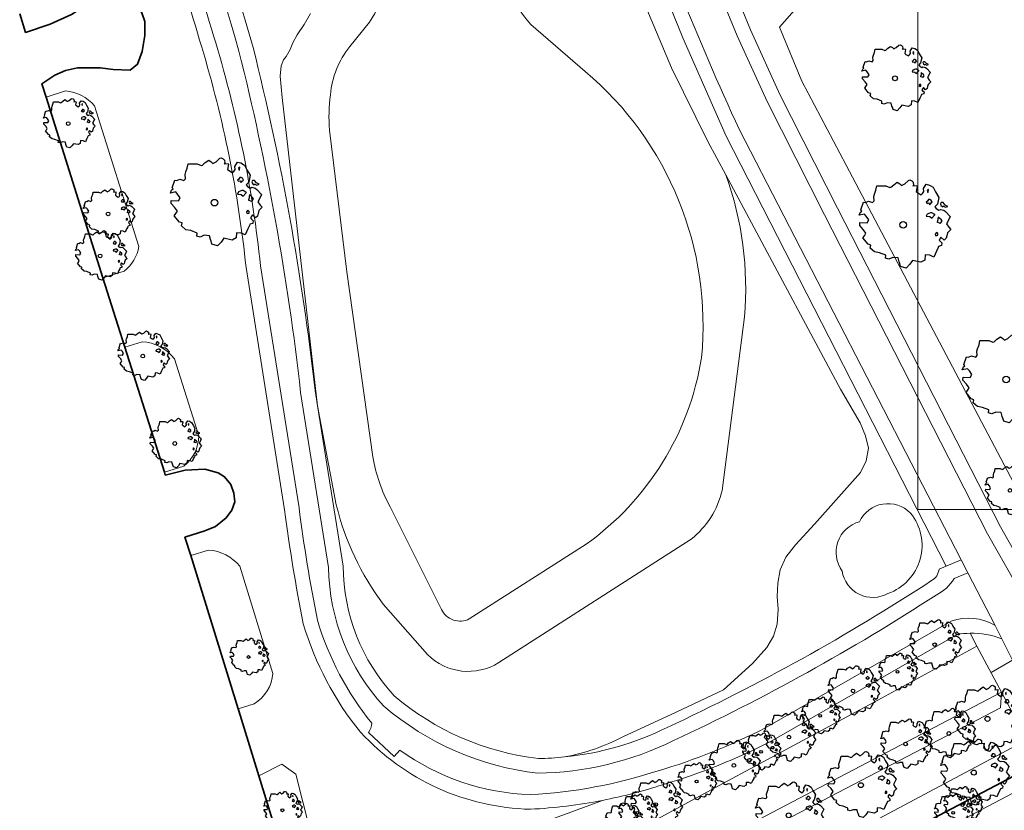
# Model space of a CAD drawing. Header units: metres. Extents: x 152391 to 157968, y 462336 to 467280.
# Tile 604 of 656: x 156647 to 156714, y 464257 to 464312. Entities that reach past the tile are written whole.
import ezdxf

# ---------------------------------------------------------------- set-up
doc = ezdxf.new("R2010")
doc.units = ezdxf.units.M
doc.header["$LTSCALE"] = 0.75
doc.layers.get('0').update_dxf_attribs({"lineweight": 25})
for name, color, linetype, lineweight in [('B-GV-GR-BOOM-S', 252, 'Continuous', 25), ('B-WE-GK-BESCHOEIING-G', 251, 'GK-BESCHOEIING', 35), ('B-WE-GR-BEPLANTING_CULTUUR_BOSPLANTSOEN-GV', 251, 'Continuous', 18), ('B-WE-GR-GROENVOORZIENING-GV', 251, 'Continuous', 18), ('B-WE-KW-KUNSTWERK_DUIKER-G', 5, 'Continuous', 18), ('B-WE-OG-TERREIN_CULTUURSCHEIDING-GV', 251, 'Continuous', 18), ('B-WE-OG-WATER_MEER-GV', 251, 'Continuous', 18), ('B-WE-OG-WATER_SLOOT-GV', 251, 'Continuous', 18), ('B-WE-VH-VERHARDING_ASFALT-GV', 251, 'Continuous', 18), ('B-WE-VH-VERHARDING_HALFVERHARDING_GRIND-GV', 251, 'Continuous', 18)]:
    doc.layers.add(name, color=color, linetype=linetype, lineweight=lineweight)
doc.layers.add('X-XX-AL-TEKENBLAD_HULPLIJN-G', color=7, linetype='Continuous', lineweight=18, plot=False)
doc.linetypes.add('GK-BESCHOEIING', pattern='A,30,-5,[1,NLCS.SHX,S=1,R=0,X=0,Y=0],-5', length=40)

# ---------------------------------------------------------------- blocks, each defined once
blk = doc.blocks.new('SGR-BOOM_21_30')
at = {"linetype": 'Continuous'}
for p, q in [((-1.051, 1.335), (-1.016, 1.499)), ((-1.016, 1.499), (-0.668, 1.499)), ((-0.668, 1.499), (-0.516, 1.433)), ((-0.516, 1.433), (-0.47, 1.45)), ((-0.47, 1.45), (-0.365, 1.548)), ((-0.365, 1.548), (-0.226, 1.647)), ((-0.226, 1.647), (-0.133, 1.581)), ((-0.133, 1.581), (-0.063, 1.515)), ((-0.063, 1.515), (0.065, 1.581)), ((0.065, 1.581), (0.205, 1.712)), ((0.205, 1.712), (0.263, 1.729)), ((0.263, 1.729), (0.333, 1.696)), ((0.333, 1.696), (0.391, 1.647)), ((0.402, 1.532), (0.379, 1.499)), ((0.379, 1.499), (0.53, 1.515)), ((0.391, 1.647), (0.402, 1.532)), ((0.542, 1.483), (0.507, 1.285)), ((0.53, 1.515), (0.542, 1.483)), ((0.786, 1.4), (0.891, 1.565)), ((0.798, 1.285), (0.786, 1.4)), ((0.891, 1.565), (1.019, 1.532)), ((0.972, 1.368), (0.926, 1.335)), ((0.961, 1.269), (0.972, 1.368)), ((1.019, 1.532), (1.158, 1.45)), ((1.158, 1.45), (1.251, 1.269)), ((-1.633, 0.579), (-1.528, 0.875)), ((-1.528, 0.875), (-1.458, 0.858)), ((-1.458, 0.858), (-1.342, 0.908)), ((-1.342, 0.908), (-1.179, 0.858)), ((-1.179, 0.858), (-1.121, 0.924)), ((-1.133, 1.088), (-1.109, 1.187)), ((-1.121, 0.924), (-1.133, 1.088)), ((-1.109, 1.187), (-1.051, 1.335)), ((0.507, 1.285), (0.565, 1.236)), ((0.565, 1.236), (0.693, 1.154)), ((0.693, 1.154), (0.751, 1.203)), ((0.751, 1.203), (0.798, 1.285)), ((0.937, 0.908), (0.891, 0.875)), ((0.891, 0.875), (0.926, 0.825)), ((0.926, 1.335), (0.949, 1.253)), ((0.926, 0.825), (0.984, 0.842)), ((0.972, 0.973), (0.937, 0.908)), ((0.949, 1.253), (0.961, 1.236)), ((1.03, 0.973), (0.972, 0.973)), ((0.984, 0.842), (1.03, 0.776)), ((1.077, 0.94), (1.03, 0.973)), ((1.03, 0.776), (1.077, 0.842)), ((1.124, 0.875), (1.077, 0.94)), ((1.077, 0.842), (1.124, 0.875)), ((1.321, 0.793), (1.228, 0.694)), ((1.228, 0.694), (1.275, 0.628)), ((1.251, 1.269), (1.379, 1.055)), ((1.379, 1.055), (1.321, 0.793)), ((1.472, 0.858), (1.438, 0.809)), ((1.438, 0.809), (1.461, 0.743)), ((1.461, 0.743), (1.531, 0.694)), ((1.542, 0.858), (1.472, 0.858)), ((1.531, 0.727), (1.635, 0.678)), ((1.531, 0.694), (1.542, 0.727)), ((1.624, 0.76), (1.542, 0.858)), ((1.728, 0.71), (1.624, 0.76)), ((1.635, 0.678), (1.728, 0.71)), ((-1.703, 0.365), (-1.656, 0.48)), ((-1.493, 0.415), (-1.703, 0.365)), ((-1.679, -0.029), (-1.668, 0.086)), ((-1.668, 0.086), (-1.389, 0.07)), ((-1.656, 0.48), (-1.598, 0.53)), ((-1.598, 0.53), (-1.633, 0.579)), ((-1.423, 0.333), (-1.493, 0.415)), ((-1.33, 0.185), (-1.423, 0.333)), ((-1.389, 0.07), (-1.33, 0.185)), ((0.926, 0.415), (0.891, 0.333)), ((0.891, 0.333), (1.03, 0.316)), ((1.054, 0.464), (0.926, 0.415)), ((1.03, 0.316), (1.112, 0.251)), ((1.112, 0.464), (1.054, 0.464)), ((1.217, 0.398), (1.112, 0.464)), ((1.112, 0.251), (1.205, 0.365)), ((1.205, 0.365), (1.24, 0.415)), ((1.275, 0.628), (1.379, 0.563)), ((1.344, 0.185), (1.31, 0.103)), ((1.434, 0.049), (1.31, 0.103)), ((1.356, 0.3), (1.344, 0.234)), ((1.344, 0.234), (1.344, 0.185)), ((1.426, 0.234), (1.356, 0.3)), ((1.379, 0.563), (1.438, 0.595)), ((1.472, 0.201), (1.426, 0.234)), ((1.434, 0.049), (1.507, 0.136)), ((1.438, 0.595), (1.565, 0.563)), ((1.507, 0.136), (1.472, 0.201)), ((1.565, 0.563), (1.635, 0.513)), ((1.635, 0.513), (1.81, 0.316)), ((1.717, 0.103), (1.67, 0.037)), ((1.67, 0.037), (1.763, -0.094)), ((1.81, 0.316), (1.717, 0.103)), ((-1.54, -0.177), (-1.679, -0.029)), ((-1.551, -0.505), (-1.493, -0.423)), ((-1.354, -0.752), (-1.551, -0.505)), ((-1.435, -0.324), (-1.54, -0.177)), ((-1.493, -0.423), (-1.435, -0.324)), ((1.286, -0.292), (1.24, -0.357)), ((1.24, -0.357), (1.251, -0.423)), ((1.263, -0.423), (1.333, -0.407)), ((1.333, -0.341), (1.286, -0.292)), ((1.333, -0.407), (1.333, -0.341)), ((1.461, -0.472), (1.391, -0.587)), ((1.391, -0.587), (1.426, -0.637)), ((1.426, -0.637), (1.496, -0.702)), ((1.577, -0.587), (1.461, -0.472)), ((1.658, -0.522), (1.577, -0.587)), ((1.682, -0.423), (1.658, -0.522)), ((1.717, -0.308), (1.682, -0.423)), ((1.845, -0.177), (1.717, -0.308)), ((1.763, -0.094), (1.845, -0.177)), ((-1.249, -0.784), (-1.354, -0.752)), ((-1.272, -0.899), (-1.249, -0.784)), ((-1.109, -1.047), (-1.272, -0.899)), ((-0.912, -1.08), (-1.109, -1.047)), ((-0.668, -1.179), (-0.912, -1.08)), ((-0.679, -1.294), (-0.668, -1.179)), ((-0.551, -1.326), (-0.679, -1.294)), ((-0.4, -1.261), (-0.551, -1.326)), ((-0.191, -1.277), (-0.4, -1.261)), ((-0.156, -1.425), (-0.191, -1.277)), ((0.844, -1.162), (0.833, -1.359)), ((1.03, -1.179), (0.844, -1.162)), ((1.182, -1.244), (1.03, -1.179)), ((1.286, -1.014), (1.182, -1.244)), ((1.356, -0.883), (1.286, -1.014)), ((1.368, -0.834), (1.356, -0.883)), ((1.484, -0.801), (1.368, -0.834)), ((1.496, -0.702), (1.484, -0.801)), ((-0.133, -1.491), (-0.156, -1.425)), ((-0.098, -1.606), (-0.133, -1.491)), ((0.112, -1.671), (-0.098, -1.606)), ((0.251, -1.524), (0.112, -1.671)), ((0.356, -1.376), (0.251, -1.524)), ((0.682, -1.441), (0.356, -1.376)), ((0.833, -1.359), (0.682, -1.441))]:
    blk.add_line(p, q, dxfattribs=at)
blk.add_circle((0, 0), 0.126, dxfattribs=at)
blk = doc.blocks.new('SGR-BOOM_31_50')
at = {"linetype": 'Continuous'}
for p, q in [((-0.626, 1.933), (-0.487, 2.064)), ((-0.487, 2.064), (-0.301, 2.196)), ((-0.301, 2.196), (-0.177, 2.108)), ((-0.177, 2.108), (-0.084, 2.02)), ((-0.084, 2.02), (0.087, 2.108)), ((0.087, 2.108), (0.273, 2.283)), ((0.273, 2.283), (0.351, 2.305)), ((0.351, 2.305), (0.444, 2.261)), ((0.444, 2.261), (0.521, 2.196)), ((0.537, 2.042), (0.506, 1.999)), ((0.521, 2.196), (0.537, 2.042)), ((1.048, 1.867), (1.188, 2.086)), ((1.188, 2.086), (1.358, 2.042)), ((1.358, 2.042), (1.545, 1.933)), ((-1.51, 1.451), (-1.479, 1.582)), ((-1.495, 1.232), (-1.51, 1.451)), ((-1.479, 1.582), (-1.402, 1.78)), ((-1.402, 1.78), (-1.355, 1.999)), ((-1.355, 1.999), (-0.89, 1.999)), ((-0.89, 1.999), (-0.688, 1.911)), ((-0.688, 1.911), (-0.626, 1.933)), ((0.506, 1.999), (0.707, 2.02)), ((0.723, 1.977), (0.676, 1.714)), ((0.676, 1.714), (0.754, 1.648)), ((0.707, 2.02), (0.723, 1.977)), ((0.754, 1.648), (0.924, 1.539)), ((0.924, 1.539), (1.002, 1.604)), ((1.002, 1.604), (1.064, 1.714)), ((1.064, 1.714), (1.048, 1.867)), ((1.296, 1.823), (1.234, 1.78)), ((1.234, 1.78), (1.265, 1.67)), ((1.265, 1.67), (1.281, 1.648)), ((1.281, 1.692), (1.296, 1.823)), ((1.545, 1.933), (1.669, 1.692)), ((1.669, 1.692), (1.839, 1.407)), ((1.839, 1.407), (1.762, 1.057)), ((-2.208, 0.641), (-2.131, 0.706)), ((-2.177, 0.772), (-2.038, 1.166)), ((-2.131, 0.706), (-2.177, 0.772)), ((-2.038, 1.166), (-1.944, 1.144)), ((-1.944, 1.144), (-1.789, 1.21)), ((-1.789, 1.21), (-1.572, 1.144)), ((-1.572, 1.144), (-1.495, 1.232)), ((1.25, 1.21), (1.188, 1.166)), ((1.188, 1.166), (1.234, 1.101)), ((1.234, 1.101), (1.312, 1.122)), ((1.296, 1.298), (1.25, 1.21)), ((1.374, 1.298), (1.296, 1.298)), ((1.312, 1.122), (1.374, 1.035)), ((1.436, 1.254), (1.374, 1.298)), ((1.374, 1.035), (1.436, 1.122)), ((1.498, 1.166), (1.436, 1.254)), ((1.436, 1.122), (1.498, 1.166)), ((1.762, 1.057), (1.638, 0.925)), ((1.638, 0.925), (1.7, 0.838)), ((1.7, 0.838), (1.839, 0.75)), ((1.839, 0.75), (1.917, 0.794)), ((1.963, 1.144), (1.917, 1.079)), ((1.917, 1.079), (1.948, 0.991)), ((1.917, 0.794), (2.087, 0.75)), ((1.948, 0.991), (2.041, 0.925)), ((2.056, 1.144), (1.963, 1.144)), ((2.041, 0.969), (2.18, 0.903)), ((2.041, 0.925), (2.056, 0.969)), ((2.165, 1.013), (2.056, 1.144)), ((2.087, 0.75), (2.18, 0.684)), ((2.304, 0.947), (2.165, 1.013)), ((2.18, 0.903), (2.304, 0.947)), ((2.18, 0.684), (2.413, 0.422)), ((-2.27, 0.487), (-2.208, 0.641)), ((-1.991, 0.553), (-2.27, 0.487)), ((-2.239, -0.038), (-2.224, 0.115)), ((-2.224, 0.115), (-1.851, 0.093)), ((-1.898, 0.444), (-1.991, 0.553)), ((-1.774, 0.246), (-1.898, 0.444)), ((-1.851, 0.093), (-1.774, 0.246)), ((1.234, 0.553), (1.188, 0.444)), ((1.188, 0.444), (1.374, 0.422)), ((1.405, 0.619), (1.234, 0.553)), ((1.374, 0.422), (1.483, 0.334)), ((1.483, 0.619), (1.405, 0.619)), ((1.622, 0.531), (1.483, 0.619)), ((1.483, 0.334), (1.607, 0.487)), ((1.607, 0.487), (1.653, 0.553)), ((1.793, 0.246), (1.746, 0.137)), ((1.911, 0.065), (1.746, 0.137)), ((1.808, 0.4), (1.793, 0.312)), ((1.793, 0.312), (1.793, 0.246)), ((1.901, 0.312), (1.808, 0.4)), ((1.963, 0.268), (1.901, 0.312)), ((1.911, 0.065), (2.01, 0.181)), ((2.01, 0.181), (1.963, 0.268)), ((2.289, 0.137), (2.227, 0.049)), ((2.227, 0.049), (2.351, -0.126)), ((2.413, 0.422), (2.289, 0.137)), ((-2.053, -0.235), (-2.239, -0.038)), ((-2.069, -0.673), (-1.991, -0.564)), ((-1.805, -1.002), (-2.069, -0.673)), ((-1.913, -0.433), (-2.053, -0.235)), ((-1.991, -0.564), (-1.913, -0.433)), ((1.715, -0.389), (1.653, -0.476)), ((1.653, -0.476), (1.669, -0.564)), ((1.684, -0.564), (1.777, -0.542)), ((1.777, -0.454), (1.715, -0.389)), ((1.777, -0.542), (1.777, -0.454)), ((1.948, -0.63), (1.855, -0.783)), ((2.103, -0.783), (1.948, -0.63)), ((2.242, -0.564), (2.211, -0.695)), ((2.289, -0.411), (2.242, -0.564)), ((2.459, -0.235), (2.289, -0.411)), ((2.351, -0.126), (2.459, -0.235)), ((-1.665, -1.046), (-1.805, -1.002)), ((-1.696, -1.199), (-1.665, -1.046)), ((-1.479, -1.396), (-1.696, -1.199)), ((1.808, -1.177), (1.715, -1.352)), ((1.824, -1.112), (1.808, -1.177)), ((1.979, -1.068), (1.824, -1.112)), ((1.855, -0.783), (1.901, -0.849)), ((1.901, -0.849), (1.994, -0.936)), ((1.994, -0.936), (1.979, -1.068)), ((2.211, -0.695), (2.103, -0.783)), ((-1.216, -1.44), (-1.479, -1.396)), ((-0.89, -1.571), (-1.216, -1.44)), ((-0.906, -1.725), (-0.89, -1.571)), ((-0.735, -1.769), (-0.906, -1.725)), ((-0.533, -1.681), (-0.735, -1.769)), ((-0.254, -1.703), (-0.533, -1.681)), ((-0.208, -1.9), (-0.254, -1.703)), ((-0.177, -1.988), (-0.208, -1.9)), ((-0.13, -2.141), (-0.177, -1.988)), ((0.475, -1.834), (0.335, -2.031)), ((0.909, -1.922), (0.475, -1.834)), ((1.11, -1.812), (0.909, -1.922)), ((1.126, -1.55), (1.11, -1.812)), ((1.374, -1.571), (1.126, -1.55)), ((1.576, -1.659), (1.374, -1.571)), ((1.715, -1.352), (1.576, -1.659)), ((0.149, -2.229), (-0.13, -2.141)), ((0.335, -2.031), (0.149, -2.229))]:
    blk.add_line(p, q, dxfattribs=at)
blk.add_circle((0, 0), 0.169, dxfattribs=at)
blk = doc.blocks.new('SGR-BOOM_50_100')
at = {"linetype": 'Continuous'}
for p, q in [((-0.835, 2.577), (-0.649, 2.752)), ((-0.649, 2.752), (-0.401, 2.928)), ((-0.401, 2.928), (-0.236, 2.811)), ((-0.236, 2.811), (-0.112, 2.694)), ((-0.112, 2.694), (0.116, 2.811)), ((0.116, 2.811), (0.364, 3.044)), ((0.364, 3.044), (0.467, 3.074)), ((0.467, 3.074), (0.591, 3.015)), ((0.591, 3.015), (0.695, 2.928)), ((0.715, 2.723), (0.674, 2.665)), ((0.695, 2.928), (0.715, 2.723)), ((1.398, 2.49), (1.584, 2.782)), ((1.584, 2.782), (1.811, 2.723)), ((1.811, 2.723), (2.059, 2.577)), ((-2.014, 1.935), (-1.972, 2.11)), ((-1.972, 2.11), (-1.869, 2.373)), ((-1.869, 2.373), (-1.807, 2.665)), ((-1.807, 2.665), (-1.187, 2.665)), ((-1.187, 2.665), (-0.918, 2.548)), ((-0.918, 2.548), (-0.835, 2.577)), ((0.674, 2.665), (0.943, 2.694)), ((0.964, 2.636), (0.902, 2.285)), ((0.902, 2.285), (1.005, 2.198)), ((0.943, 2.694), (0.964, 2.636)), ((1.005, 2.198), (1.232, 2.052)), ((1.232, 2.052), (1.336, 2.139)), ((1.336, 2.139), (1.418, 2.285)), ((1.418, 2.285), (1.398, 2.49)), ((1.729, 2.431), (1.646, 2.373)), ((1.646, 2.373), (1.687, 2.227)), ((1.687, 2.227), (1.708, 2.198)), ((1.708, 2.256), (1.729, 2.431)), ((2.059, 2.577), (2.225, 2.256)), ((2.225, 2.256), (2.452, 1.876)), ((-2.903, 1.029), (-2.717, 1.555)), ((-2.717, 1.555), (-2.593, 1.526)), ((-2.593, 1.526), (-2.386, 1.613)), ((-2.386, 1.613), (-2.096, 1.526)), ((-2.096, 1.526), (-1.993, 1.643)), ((-1.993, 1.643), (-2.014, 1.935)), ((1.667, 1.613), (1.584, 1.555)), ((1.584, 1.555), (1.646, 1.467)), ((1.646, 1.467), (1.749, 1.497)), ((1.729, 1.73), (1.667, 1.613)), ((1.832, 1.73), (1.729, 1.73)), ((1.749, 1.497), (1.832, 1.38)), ((1.915, 1.672), (1.832, 1.73)), ((1.832, 1.38), (1.915, 1.497)), ((1.997, 1.555), (1.915, 1.672)), ((1.915, 1.497), (1.997, 1.555)), ((2.349, 1.409), (2.183, 1.234)), ((2.452, 1.876), (2.349, 1.409)), ((2.618, 1.526), (2.556, 1.438)), ((2.556, 1.438), (2.597, 1.321)), ((2.742, 1.526), (2.618, 1.526)), ((2.886, 1.351), (2.742, 1.526)), ((-3.027, 0.65), (-2.944, 0.854)), ((-2.655, 0.737), (-3.027, 0.65)), ((-2.944, 0.854), (-2.841, 0.942)), ((-2.841, 0.942), (-2.903, 1.029)), ((-2.531, 0.591), (-2.655, 0.737)), ((1.646, 0.737), (1.584, 0.591)), ((1.873, 0.825), (1.646, 0.737)), ((1.977, 0.825), (1.873, 0.825)), ((2.163, 0.708), (1.977, 0.825)), ((2.142, 0.65), (2.204, 0.737)), ((2.183, 1.234), (2.266, 1.117)), ((2.266, 1.117), (2.452, 1)), ((2.452, 1), (2.556, 1.059)), ((2.556, 1.059), (2.783, 1)), ((2.597, 1.321), (2.721, 1.234)), ((2.721, 1.292), (2.907, 1.205)), ((2.721, 1.234), (2.742, 1.292)), ((2.783, 1), (2.907, 0.913)), ((3.072, 1.263), (2.886, 1.351)), ((2.907, 1.205), (3.072, 1.263)), ((2.907, 0.913), (3.217, 0.562)), ((-2.985, -0.051), (-2.965, 0.153)), ((-2.965, 0.153), (-2.469, 0.124)), ((-2.365, 0.329), (-2.531, 0.591)), ((-2.469, 0.124), (-2.365, 0.329)), ((1.584, 0.591), (1.832, 0.562)), ((1.832, 0.562), (1.977, 0.445)), ((1.977, 0.445), (2.142, 0.65)), ((2.39, 0.329), (2.328, 0.183)), ((2.549, 0.087), (2.328, 0.183)), ((2.411, 0.533), (2.39, 0.416)), ((2.39, 0.416), (2.39, 0.329)), ((2.535, 0.416), (2.411, 0.533)), ((2.618, 0.358), (2.535, 0.416)), ((2.549, 0.087), (2.68, 0.241)), ((2.68, 0.241), (2.618, 0.358)), ((3.052, 0.183), (2.969, 0.066)), ((2.969, 0.066), (3.135, -0.168)), ((3.217, 0.562), (3.052, 0.183)), ((-2.737, -0.314), (-2.985, -0.051)), ((-2.551, -0.577), (-2.737, -0.314)), ((-2.655, -0.752), (-2.551, -0.577)), ((2.287, -0.518), (2.204, -0.635)), ((2.204, -0.635), (2.225, -0.752)), ((2.37, -0.606), (2.287, -0.518)), ((2.37, -0.723), (2.37, -0.606)), ((3.052, -0.548), (2.99, -0.752)), ((3.279, -0.314), (3.052, -0.548)), ((3.135, -0.168), (3.279, -0.314)), ((-2.758, -0.898), (-2.655, -0.752)), ((-2.407, -1.336), (-2.758, -0.898)), ((-2.22, -1.394), (-2.407, -1.336)), ((2.245, -0.752), (2.37, -0.723)), ((2.597, -0.84), (2.473, -1.044)), ((2.473, -1.044), (2.535, -1.132)), ((2.535, -1.132), (2.659, -1.248)), ((2.804, -1.044), (2.597, -0.84)), ((2.659, -1.248), (2.638, -1.424)), ((2.948, -0.927), (2.804, -1.044)), ((2.99, -0.752), (2.948, -0.927)), ((-2.262, -1.599), (-2.22, -1.394)), ((-1.972, -1.862), (-2.262, -1.599)), ((-1.621, -1.92), (-1.972, -1.862)), ((-1.187, -2.095), (-1.621, -1.92)), ((2.287, -1.803), (2.101, -2.212)), ((2.411, -1.57), (2.287, -1.803)), ((2.432, -1.482), (2.411, -1.57)), ((2.638, -1.424), (2.432, -1.482)), ((-1.207, -2.3), (-1.187, -2.095)), ((-0.98, -2.358), (-1.207, -2.3)), ((-0.711, -2.241), (-0.98, -2.358)), ((-0.339, -2.271), (-0.711, -2.241)), ((-0.277, -2.533), (-0.339, -2.271)), ((-0.236, -2.65), (-0.277, -2.533)), ((-0.174, -2.855), (-0.236, -2.65)), ((0.633, -2.446), (0.447, -2.709)), ((1.212, -2.563), (0.633, -2.446)), ((1.48, -2.417), (1.212, -2.563)), ((1.501, -2.066), (1.48, -2.417)), ((1.832, -2.095), (1.501, -2.066)), ((2.101, -2.212), (1.832, -2.095)), ((0.199, -2.971), (-0.174, -2.855)), ((0.447, -2.709), (0.199, -2.971))]:
    blk.add_line(p, q, dxfattribs=at)
blk.add_circle((0, 0), 0.225, dxfattribs=at)
blk = doc.blocks.new('SGR-BOOM_0_20')
at = {"linetype": 'Continuous'}
for p, q in [((-1.094, 0.644), (-1.007, 0.681)), ((-1.007, 0.681), (-0.884, 0.644)), ((-0.884, 0.644), (-0.841, 0.693)), ((-0.85, 0.816), (-0.832, 0.89)), ((-0.841, 0.693), (-0.85, 0.816)), ((-0.832, 0.89), (-0.788, 1.001)), ((-0.788, 1.001), (-0.762, 1.124)), ((-0.762, 1.124), (-0.501, 1.124)), ((-0.501, 1.124), (-0.387, 1.075)), ((-0.387, 1.075), (-0.352, 1.087)), ((-0.352, 1.087), (-0.274, 1.161)), ((-0.274, 1.161), (-0.169, 1.235)), ((-0.169, 1.235), (-0.099, 1.186)), ((-0.099, 1.186), (-0.047, 1.137)), ((-0.047, 1.137), (0.049, 1.186)), ((0.049, 1.186), (0.154, 1.284)), ((0.154, 1.284), (0.197, 1.297)), ((0.197, 1.297), (0.25, 1.272)), ((0.25, 1.272), (0.293, 1.235)), ((0.302, 1.149), (0.284, 1.124)), ((0.284, 1.124), (0.398, 1.137)), ((0.293, 1.235), (0.302, 1.149)), ((0.407, 1.112), (0.38, 0.964)), ((0.38, 0.964), (0.424, 0.927)), ((0.398, 1.137), (0.407, 1.112)), ((0.424, 0.927), (0.52, 0.865)), ((0.52, 0.865), (0.564, 0.902)), ((0.564, 0.902), (0.598, 0.964)), ((0.59, 1.05), (0.668, 1.173)), ((0.598, 0.964), (0.59, 1.05)), ((0.668, 1.173), (0.764, 1.149)), ((0.703, 0.681), (0.668, 0.656)), ((0.729, 1.026), (0.694, 1.001)), ((0.694, 1.001), (0.712, 0.939)), ((0.729, 0.73), (0.703, 0.681)), ((0.712, 0.939), (0.721, 0.927)), ((0.721, 0.952), (0.729, 1.026)), ((0.773, 0.73), (0.729, 0.73)), ((0.764, 1.149), (0.869, 1.087)), ((0.808, 0.705), (0.773, 0.73)), ((0.843, 0.656), (0.808, 0.705)), ((0.869, 1.087), (0.939, 0.952)), ((0.939, 0.952), (1.035, 0.792)), ((1.035, 0.792), (0.991, 0.594)), ((-1.277, 0.274), (-1.242, 0.36)), ((-1.12, 0.311), (-1.277, 0.274)), ((-1.259, -0.022), (-1.251, 0.065)), ((-1.251, 0.065), (-1.041, 0.052)), ((-1.242, 0.36), (-1.198, 0.397)), ((-1.225, 0.434), (-1.146, 0.656)), ((-1.198, 0.397), (-1.225, 0.434)), ((-1.146, 0.656), (-1.094, 0.644)), ((-1.068, 0.249), (-1.12, 0.311)), ((-0.998, 0.139), (-1.068, 0.249)), ((-1.041, 0.052), (-0.998, 0.139)), ((0.668, 0.656), (0.694, 0.619)), ((0.694, 0.311), (0.668, 0.249)), ((0.668, 0.249), (0.773, 0.237)), ((0.694, 0.619), (0.738, 0.631)), ((0.79, 0.348), (0.694, 0.311)), ((0.738, 0.631), (0.773, 0.582)), ((0.773, 0.582), (0.808, 0.631)), ((0.773, 0.237), (0.834, 0.188)), ((0.834, 0.348), (0.79, 0.348)), ((0.808, 0.631), (0.843, 0.656)), ((0.912, 0.299), (0.834, 0.348)), ((0.834, 0.188), (0.904, 0.274)), ((0.904, 0.274), (0.93, 0.311)), ((0.991, 0.594), (0.921, 0.521)), ((0.921, 0.521), (0.956, 0.471)), ((0.956, 0.471), (1.035, 0.422)), ((1.008, 0.139), (0.982, 0.077)), ((1.075, 0.037), (0.982, 0.077)), ((1.017, 0.225), (1.008, 0.176)), ((1.008, 0.176), (1.008, 0.139)), ((1.069, 0.176), (1.017, 0.225)), ((1.035, 0.422), (1.078, 0.447)), ((1.104, 0.151), (1.069, 0.176)), ((1.075, 0.037), (1.13, 0.102)), ((1.104, 0.644), (1.078, 0.607)), ((1.078, 0.607), (1.096, 0.557)), ((1.078, 0.447), (1.174, 0.422)), ((1.096, 0.557), (1.148, 0.521)), ((1.157, 0.644), (1.104, 0.644)), ((1.13, 0.102), (1.104, 0.151)), ((1.148, 0.545), (1.226, 0.508)), ((1.148, 0.521), (1.157, 0.545)), ((1.218, 0.57), (1.157, 0.644)), ((1.174, 0.422), (1.226, 0.385)), ((1.296, 0.533), (1.218, 0.57)), ((1.226, 0.508), (1.296, 0.533)), ((1.226, 0.385), (1.357, 0.237)), ((1.287, 0.077), (1.253, 0.028)), ((1.253, 0.028), (1.322, -0.071)), ((1.357, 0.237), (1.287, 0.077)), ((-1.155, -0.132), (-1.259, -0.022)), ((-1.164, -0.379), (-1.12, -0.317)), ((-1.015, -0.564), (-1.164, -0.379)), ((-1.076, -0.243), (-1.155, -0.132)), ((-1.12, -0.317), (-1.076, -0.243)), ((-0.937, -0.588), (-1.015, -0.564)), ((-0.954, -0.675), (-0.937, -0.588)), ((-0.832, -0.785), (-0.954, -0.675)), ((0.965, -0.219), (0.93, -0.268)), ((0.93, -0.268), (0.939, -0.317)), ((0.947, -0.317), (1, -0.305)), ((1, -0.256), (0.965, -0.219)), ((1.017, -0.662), (0.965, -0.761)), ((1, -0.305), (1, -0.256)), ((1.026, -0.625), (1.017, -0.662)), ((1.113, -0.601), (1.026, -0.625)), ((1.096, -0.354), (1.043, -0.44)), ((1.043, -0.44), (1.069, -0.477)), ((1.069, -0.477), (1.122, -0.527)), ((1.183, -0.44), (1.096, -0.354)), ((1.122, -0.527), (1.113, -0.601)), ((1.244, -0.391), (1.183, -0.44)), ((1.261, -0.317), (1.244, -0.391)), ((1.287, -0.231), (1.261, -0.317)), ((1.383, -0.132), (1.287, -0.231)), ((1.322, -0.071), (1.383, -0.132)), ((-0.684, -0.81), (-0.832, -0.785)), ((-0.501, -0.884), (-0.684, -0.81)), ((-0.509, -0.97), (-0.501, -0.884)), ((-0.413, -0.995), (-0.509, -0.97)), ((-0.3, -0.946), (-0.413, -0.995)), ((-0.143, -0.958), (-0.3, -0.946)), ((-0.117, -1.069), (-0.143, -0.958)), ((-0.099, -1.118), (-0.117, -1.069)), ((-0.073, -1.204), (-0.099, -1.118)), ((0.084, -1.254), (-0.073, -1.204)), ((0.188, -1.143), (0.084, -1.254)), ((0.267, -1.032), (0.188, -1.143)), ((0.511, -1.081), (0.267, -1.032)), ((0.625, -1.019), (0.511, -1.081)), ((0.633, -0.872), (0.625, -1.019)), ((0.773, -0.884), (0.633, -0.872)), ((0.886, -0.933), (0.773, -0.884)), ((0.965, -0.761), (0.886, -0.933))]:
    blk.add_line(p, q, dxfattribs=at)
blk.add_circle((0, 0), 0.0948, dxfattribs=at)

msp = doc.modelspace()

# ---------------------------------------------------------------- linework, layer by layer
at = {"layer": 'B-WE-GK-BESCHOEIING-G'}
for points in [[(156646.528, 464311.967), (156646.933, 464310.684), (156648.609, 464311.253), (156650.085, 464311.919), (156651.127, 464312.611), (156652.035, 464313.13), (156653.003, 464313.199), (156654.105, 464312.983), (156654.516, 464312.611), (156654.916, 464312.032), (156655.109, 464311.426), (156655.109, 464310.466), (156654.928, 464309.367), (156654.625, 464308.502), (156654.105, 464308.086), (156652.942, 464308.13), (156652.047, 464308.26), (156651.163, 464308.26), (156650.497, 464308.26), (156649.674, 464308.061), (156648.935, 464307.758), (156648.245, 464307.282), (156648.048, 464307.152), (156648.334, 464306.245)], [(156648.334, 464306.245), (156652.245, 464293.848)], [(156652.245, 464293.848), (156653.273, 464290.591), (156653.75, 464289.079)], [(156653.75, 464289.079), (156656.459, 464280.497)], [(156658.266, 464274.775), (156657.866, 464276.04), (156659.237, 464276.488), (156659.972, 464276.777), (156660.706, 464277.382), (156661.094, 464277.89), (156661.287, 464278.466), (156661.231, 464279.072), (156661.029, 464279.655), (156660.577, 464280.174), (156660.158, 464280.462), (156659.246, 464280.704), (156657.89, 464280.635), (156656.519, 464280.305), (156656.459, 464280.497)], [(156658.266, 464274.775), (156661.518, 464264.267)], [(156661.518, 464264.267), (156661.562, 464264.124), (156662.939, 464259.673)], [(156670.918, 464236.608), (156692.166, 464247.748), (156716.483, 464260.558)], [(156662.939, 464259.673), (156664.182, 464255.655), (156664.705, 464253.015), (156665.272, 464250.151)]]:
    msp.add_lwpolyline(points, dxfattribs=at)
at = {"layer": 'B-WE-GR-BEPLANTING_CULTUUR_BOSPLANTSOEN-GV'}
for points in [[(156659.022, 464309.676, 0.029442), (156653.578, 464324.969)], [(156662.065, 464294.541, 0.047511), (156659.022, 464309.676)], [(156649.663, 464306.666, -0.201068), (156651.67, 464305.642)], [(156654.713, 464295.998, -0.19084), (156653.692, 464294.305)], [(156654.928, 464289.452, -0.218554), (156657.147, 464288.285)], [(156658.816, 464282.995, -0.226877), (156657.791, 464280.918)], [(156665.992, 464270.103, -0.017127), (156664.712, 464277.918)], [(156707.67, 464277.698, 0.520949), (156704.165, 464277.104)], [(156704.165, 464277.104, 0.520862), (156702.977, 464273.721)], [(156706.126, 464272.177, 0.520523), (156707.67, 464277.698)], [(156659.485, 464275.161, -0.207282), (156661.633, 464274.044)], [(156702.977, 464273.721, 0.52066), (156706.126, 464272.177)], [(156669.926, 464262.652, -0.098801), (156665.992, 464270.103)], [(156663.906, 464266.699, -0.248151), (156662.615, 464264.614)], [(156681.582, 464257.372, -0.203342), (156669.926, 464262.652)], [(156686.539, 464257.983, -0.035687), (156681.582, 464257.372)]]:
    msp.add_lwpolyline(points, format="xyb", dxfattribs=at)
msp.add_lwpolyline([(156717.223, 464315.97), (156717.006, 464316.649), (156715.122, 464315.652), (156712.828, 464316.799), (156711.522, 464317.452), (156704.095, 464317.228), (156698.675, 464311.035), (156700.203, 464307.332), (156703.25, 464301.578), (156714.526, 464280.185), (156715.319, 464278.68), (156718.902, 464271.644), (156723.655, 464274.579), (156728.16, 464277.583), (156729.041, 464278.97), (156727.801, 464282.851)], close=True, dxfattribs=at)
for points in [[(156646.528, 464311.967), (156646.933, 464310.684), (156648.609, 464311.253), (156650.085, 464311.919)], [(156654.916, 464312.032), (156655.109, 464311.426), (156655.109, 464310.466), (156654.928, 464309.367), (156654.625, 464308.502), (156654.105, 464308.086), (156652.942, 464308.13), (156652.047, 464308.26), (156651.163, 464308.26), (156650.497, 464308.26), (156649.674, 464308.061), (156648.935, 464307.758), (156648.245, 464307.282), (156648.048, 464307.152), (156648.334, 464306.245), (156649.663, 464306.666)], [(156651.67, 464305.642), (156654.713, 464295.998)], [(156653.692, 464294.305), (156652.245, 464293.848), (156653.273, 464290.591), (156653.75, 464289.079), (156654.928, 464289.452)], [(156664.712, 464277.918), (156662.065, 464294.541)], [(156657.147, 464288.285), (156658.816, 464282.995)], [(156657.791, 464280.918), (156656.459, 464280.497), (156656.519, 464280.305), (156657.89, 464280.635), (156659.246, 464280.704), (156660.158, 464280.462), (156660.577, 464280.174), (156661.029, 464279.655), (156661.231, 464279.072), (156661.287, 464278.466), (156661.094, 464277.89), (156660.706, 464277.382), (156659.972, 464276.777), (156659.237, 464276.488), (156657.866, 464276.04), (156658.266, 464274.775), (156659.485, 464275.161)], [(156661.633, 464274.044), (156663.906, 464266.699)], [(156662.615, 464264.614), (156661.518, 464264.267), (156661.562, 464264.124), (156662.939, 464259.673), (156664.532, 464260.47), (156665.491, 464259.772), (156667.411, 464252.183), (156666.467, 464250.578), (156686.539, 464257.983)]]:
    msp.add_lwpolyline(points, dxfattribs=at)
at = {"layer": 'B-WE-GR-GROENVOORZIENING-GV'}
for points in [[(156687.935, 464262.35), (156691.583, 464264.023), (156694.828, 464265.569), (156696.837, 464267.363), (156697.805, 464268.469), (156698.269, 464269.261), (156698.53, 464270.072), (156698.588, 464271.113), (156698.53, 464271.979), (156698.569, 464272.882), (156698.723, 464273.794), (156699.12, 464274.66), (156699.778, 464275.508), (156701.074, 464276.945), (156704.246, 464280.483), (156704.633, 464281.275), (156704.788, 464282.141), (156704.575, 464282.989), (156704.217, 464283.892), (156702.863, 464286.195), (156701.364, 464289.014), (156694.997, 464300.904)], [(156696.271, 464291.164), (156694.745, 464279.255)], [(156668.26, 464278.256), (156666.969, 464285.067), (156668.732, 464274.045)], [(156692.62, 464275.913), (156679.425, 464267.436)], [(156674.51, 464267.987), (156671.48, 464271.449)]]:
    msp.add_lwpolyline(points, dxfattribs=at)
for points in [[(156694.997, 464300.904, -0.109681), (156696.271, 464291.164)], [(156694.745, 464279.255, -0.169278), (156692.62, 464275.913)], [(156671.48, 464271.449, -0.102474), (156668.26, 464278.256)], [(156668.732, 464274.045, 0.186356), (156672.225, 464265.164)], [(156679.425, 464267.436, -0.346894), (156674.51, 464267.987)], [(156672.225, 464265.164, 0.148568), (156682.134, 464260.852)], [(156683.932, 464260.958, 0.07395), (156687.935, 464262.35)], [(156682.134, 464260.852, 0.022235), (156683.932, 464260.958)]]:
    msp.add_lwpolyline(points, format="xyb", dxfattribs=at)
at = {"layer": 'B-WE-KW-KUNSTWERK_DUIKER-G'}
msp.add_lwpolyline([(156713.198, 464266.759), (156718.575, 464269.877)], dxfattribs=at)
at = {"layer": 'B-WE-OG-TERREIN_CULTUURSCHEIDING-GV'}
for points in [[(156651.778, 464338.669, -0.037389), (156662.545, 464309.655)], [(156662.545, 464309.655, 0.037389), (156651.778, 464338.669)], [(156650.858, 464338.277, -0.037436), (156661.579, 464309.395)], [(156659.98, 464309.96, 0.029531), (156654.499, 464325.357)], [(156653.578, 464324.969, -0.029442), (156659.022, 464309.676)], [(156695.933, 464303.998, -0.026759), (156688.265, 464323.144)], [(156659.022, 464309.676, -0.047511), (156662.065, 464294.541)], [(156663.057, 464294.671, 0.047559), (156659.98, 464309.96)], [(156662.545, 464309.655, -0.03348), (156666.801, 464286.116)], [(156666.801, 464286.116, 0.03348), (156662.545, 464309.655)], [(156661.579, 464309.395, -0.033528), (156665.81, 464285.981)], [(156664.712, 464277.918, 0.017127), (156665.992, 464270.103)], [(156666.964, 464270.344, -0.017116), (156665.702, 464278.06)], [(156704.165, 464277.104, -0.520949), (156707.67, 464277.698)], [(156702.977, 464273.721, -0.520862), (156704.165, 464277.104)], [(156707.67, 464277.698, -0.520523), (156706.126, 464272.177)], [(156667.733, 464273.961, 0.186154), (156671.531, 464264.442)], [(156672.225, 464265.164, -0.186356), (156668.732, 464274.045)], [(156706.126, 464272.177, -0.52066), (156702.977, 464273.721)], [(156709.123, 464273.069, 0.249249), (156709.634, 464273.845)], [(156709.634, 464273.845, -0.249249), (156709.123, 464273.069)], [(156690.979, 464262.988, 0.035887), (156709.123, 464273.069)], [(156709.123, 464273.069, -0.035887), (156690.979, 464262.988)], [(156709.428, 464272.074, 0.141157), (156710.678, 464273.204)], [(156691.411, 464262.086, 0.03531), (156709.428, 464272.074)], [(156670.702, 464263.283, -0.098263), (156666.964, 464270.344)], [(156713.485, 464269.971, 0.226389), (156710.468, 464270.284)], [(156665.992, 464270.103, 0.098801), (156669.926, 464262.652)], [(156711.772, 464269.45, 0.038146), (156710.881, 464269.368)], [(156710.881, 464269.368, -0.038146), (156711.772, 464269.45)], [(156711.772, 464269.45, -0.093), (156713.932, 464269.077)], [(156682.134, 464260.852, -0.148568), (156672.225, 464265.164)], [(156671.531, 464264.442, 0.150016), (156682.084, 464259.851)], [(156670.461, 464262.646, 0.170991), (156670.702, 464263.283)], [(156683.932, 464260.958, 0.089382), (156690.979, 464262.988)], [(156690.979, 464262.988, -0.089382), (156683.932, 464260.958)], [(156697.679, 464262.94, -0.046489), (156690.347, 464260.007)], [(156669.926, 464262.652, 0.203342), (156681.582, 464257.372)], [(156687.935, 464262.35, -0.07395), (156683.932, 464260.958)], [(156682.084, 464259.851, 0.111803), (156691.411, 464262.086)], [(156698.156, 464262.061, -0.046468), (156690.644, 464259.052)], [(156690.644, 464259.052, 0.046468), (156698.156, 464262.061)], [(156681.573, 464258.373, -0.147695), (156672.631, 464261.426)], [(156683.932, 464260.958, -0.022235), (156682.134, 464260.852)], [(156690.347, 464260.007, -0.065884), (156681.573, 464258.373)], [(156690.644, 464259.052, -0.030477), (156686.539, 464257.983)], [(156686.539, 464257.983, 0.030477), (156690.644, 464259.052)], [(156681.582, 464257.372, 0.035687), (156686.539, 464257.983)]]:
    msp.add_lwpolyline(points, format="xyb", dxfattribs=at)
for points in [[(156709.634, 464273.845), (156710.11, 464274.049), (156695.03, 464303.567), (156692.037, 464310.314), (156689.78, 464315.91), (156688.281, 464319.991), (156687.318, 464322.822), (156686.753, 464324.482), (156685.148, 464329.676), (156684.269, 464332.781)], [(156684.269, 464332.781), (156685.148, 464329.676), (156686.753, 464324.482), (156687.318, 464322.822), (156688.281, 464319.991), (156689.78, 464315.91), (156692.037, 464310.314), (156695.03, 464303.567), (156710.11, 464274.049), (156711.151, 464274.495), (156695.933, 464303.998)], [(156690.594, 464323.934), (156692.586, 464318.357), (156693.967, 464314.856), (156695.782, 464310.457), (156697.834, 464305.936), (156701.776, 464298.176), (156712.965, 464276.271), (156714.855, 464272.943), (156717.611, 464267.757), (156719.18, 464264.909), (156719.449, 464264.39), (156719.514, 464264.265), (156719.648, 464264.337), (156720.529, 464262.661), (156721.429, 464262.899), (156718.491, 464268.233), (156715.731, 464273.425), (156713.845, 464276.746), (156702.667, 464298.63), (156698.736, 464306.369), (156696.7, 464310.854), (156694.894, 464315.23), (156693.522, 464318.709), (156691.536, 464324.27)], [(156694.894, 464315.23), (156696.7, 464310.854), (156698.736, 464306.369), (156702.667, 464298.63), (156713.845, 464276.746), (156715.731, 464273.425), (156718.491, 464268.233), (156721.429, 464262.899), (156723.316, 464263.399), (156720.707, 464268.138), (156720.439, 464268.625), (156720.001, 464268.409), (156719.225, 464268.271), (156718.262, 464269.653), (156718.044, 464271.114), (156718.902, 464271.644), (156715.319, 464278.68), (156714.526, 464280.185), (156703.25, 464301.578), (156700.203, 464307.332), (156698.675, 464311.035), (156704.095, 464317.228)], [(156689.216, 464313.172), (156691.276, 464308.261), (156693.771, 464303.194), (156694.997, 464300.904), (156701.364, 464289.014), (156702.863, 464286.195), (156704.217, 464283.892), (156704.575, 464282.989), (156704.788, 464282.141), (156704.633, 464281.275), (156704.246, 464280.483), (156701.074, 464276.945), (156699.778, 464275.508), (156699.12, 464274.66), (156698.723, 464273.794), (156698.569, 464272.882), (156698.53, 464271.979), (156698.588, 464271.113), (156698.53, 464270.072), (156698.269, 464269.261), (156697.805, 464268.469), (156696.837, 464267.363), (156694.828, 464265.569)], [(156666.801, 464286.116), (156666.969, 464285.067), (156664.543, 464306.216), (156664.408, 464307.671), (156664.485, 464308.399), (156664.63, 464308.795), (156664.814, 464309.026), (156665.095, 464309.523), (156665.269, 464309.975), (156665.578, 464310.509), (156666.062, 464311.228), (156666.478, 464311.974)], [(156665.702, 464278.06), (156663.057, 464294.671)], [(156662.065, 464294.541), (156664.712, 464277.918)], [(156665.81, 464285.981), (156667.733, 464273.961)], [(156668.732, 464274.045), (156666.969, 464285.067), (156666.801, 464286.116)], [(156710.678, 464273.204), (156711.611, 464273.604), (156711.151, 464274.495), (156710.11, 464274.049), (156709.634, 464273.845)], [(156710.468, 464270.284), (156697.679, 464262.94)], [(156713.932, 464269.077), (156713.485, 464269.971)], [(156666.467, 464250.578), (156665.272, 464250.151), (156666.215, 464245.391), (156668.111, 464244.8), (156670.197, 464245.861), (156673.939, 464247.765), (156674.387, 464247.988), (156683.068, 464252.781), (156694.55, 464258.994), (156705.431, 464264.857), (156712.236, 464268.574), (156711.772, 464269.45)], [(156710.881, 464269.368), (156698.156, 464262.061)], [(156698.156, 464262.061), (156710.881, 464269.368)], [(156694.828, 464265.569), (156691.583, 464264.023), (156687.935, 464262.35)], [(156672.631, 464261.426), (156672.222, 464260.987), (156670.461, 464262.646)], [(156686.539, 464257.983), (156666.467, 464250.578)]]:
    msp.add_lwpolyline(points, dxfattribs=at)
msp.add_lwpolyline([(156715.651, 464262.128), (156713.919, 464265.397), (156713.845, 464264.327), (156671.918, 464242.457), (156669.106, 464240.823), (156668.786, 464239.829), (156669.167, 464238.876), (156670.07, 464238.345), (156671.055, 464238.395)], close=True, dxfattribs=at)
at = {"layer": 'B-WE-OG-WATER_MEER-GV'}
for points in [[(156681.607, 464311.217, -0.151648), (156679.183, 464316.987)], [(156671.412, 464314, -0.154316), (156670.536, 464311.391)], [(156669.186, 464309.715, 0.147902), (156667.855, 464306.403)], [(156693.327, 464288.362, 0.24624), (156685.347, 464308.011)], [(156667.855, 464306.403, 0.047448), (156667.784, 464303.982)], [(156685.401, 464275.56, 0.201103), (156693.327, 464288.362)], [(156670.771, 464281.551, 0.082377), (156671.95, 464278.132)], [(156675.471, 464271.084, 0.418886), (156677.387, 464270.434)]]:
    msp.add_lwpolyline(points, format="xyb", dxfattribs=at)
for points in [[(156670.536, 464311.391), (156669.186, 464309.715)], [(156685.347, 464308.011), (156681.607, 464311.217)], [(156667.784, 464303.982), (156668.973, 464294.253), (156670.771, 464281.551)], [(156671.95, 464278.132), (156675.471, 464271.084)], [(156677.387, 464270.434), (156685.401, 464275.56)]]:
    msp.add_lwpolyline(points, dxfattribs=at)
at = {"layer": 'B-WE-OG-WATER_SLOOT-GV'}
for points in [[(156679.183, 464316.987, 0.151648), (156681.607, 464311.217)], [(156670.536, 464311.391, 0.154316), (156671.412, 464314)], [(156667.855, 464306.403, -0.147902), (156669.186, 464309.715)], [(156685.347, 464308.011, -0.24624), (156693.327, 464288.362)], [(156651.67, 464305.642, 0.201068), (156649.663, 464306.666)], [(156667.784, 464303.982, -0.047448), (156667.855, 464306.403)], [(156696.271, 464291.164, 0.109681), (156694.997, 464300.904)], [(156653.692, 464294.305, 0.19084), (156654.713, 464295.998)], [(156657.147, 464288.285, 0.218554), (156654.928, 464289.452)], [(156693.327, 464288.362, -0.201103), (156685.401, 464275.56)], [(156657.791, 464280.918, 0.226877), (156658.816, 464282.995)], [(156671.95, 464278.132, -0.082377), (156670.771, 464281.551)], [(156692.62, 464275.913, 0.169278), (156694.745, 464279.255)], [(156668.26, 464278.256, 0.102474), (156671.48, 464271.449)], [(156661.633, 464274.044, 0.207282), (156659.485, 464275.161)], [(156677.387, 464270.434, -0.418886), (156675.471, 464271.084)], [(156713.932, 464269.077, 0.093), (156711.772, 464269.45)], [(156674.51, 464267.987, 0.346894), (156679.425, 464267.436)], [(156662.615, 464264.614, 0.248151), (156663.906, 464266.699)]]:
    msp.add_lwpolyline(points, format="xyb", dxfattribs=at)
for points in [[(156694.997, 464300.904), (156693.771, 464303.194), (156691.276, 464308.261), (156689.216, 464313.172)], [(156650.085, 464311.919), (156648.609, 464311.253), (156646.933, 464310.684), (156646.528, 464311.967)], [(156664.182, 464255.655), (156662.939, 464259.673), (156661.562, 464264.124), (156661.518, 464264.267), (156658.266, 464274.775), (156657.866, 464276.04), (156659.237, 464276.488), (156659.972, 464276.777), (156660.706, 464277.382), (156661.094, 464277.89), (156661.287, 464278.466), (156661.231, 464279.072), (156661.029, 464279.655), (156660.577, 464280.174), (156660.158, 464280.462), (156659.246, 464280.704), (156657.89, 464280.635), (156656.519, 464280.305), (156656.459, 464280.497), (156653.75, 464289.079), (156653.273, 464290.591), (156652.245, 464293.848), (156648.334, 464306.245), (156648.048, 464307.152), (156648.245, 464307.282), (156648.935, 464307.758), (156649.674, 464308.061), (156650.497, 464308.26), (156651.163, 464308.26), (156652.047, 464308.26), (156652.942, 464308.13), (156654.105, 464308.086), (156654.625, 464308.502), (156654.928, 464309.367), (156655.109, 464310.466), (156655.109, 464311.426), (156654.916, 464312.032)], [(156666.478, 464311.974), (156666.062, 464311.228), (156665.578, 464310.509), (156665.269, 464309.975), (156665.095, 464309.523), (156664.814, 464309.026), (156664.63, 464308.795), (156664.485, 464308.399), (156664.408, 464307.671), (156664.543, 464306.216), (156666.969, 464285.067), (156668.26, 464278.256)], [(156669.186, 464309.715), (156670.536, 464311.391)], [(156681.607, 464311.217), (156685.347, 464308.011)], [(156649.663, 464306.666), (156648.334, 464306.245), (156652.245, 464293.848)], [(156654.713, 464295.998), (156651.67, 464305.642)], [(156670.771, 464281.551), (156668.973, 464294.253), (156667.784, 464303.982)], [(156652.245, 464293.848), (156653.692, 464294.305)], [(156694.745, 464279.255), (156696.271, 464291.164)], [(156654.928, 464289.452), (156653.75, 464289.079), (156656.459, 464280.497), (156657.791, 464280.918)], [(156658.816, 464282.995), (156657.147, 464288.285)], [(156675.471, 464271.084), (156671.95, 464278.132)], [(156679.425, 464267.436), (156692.62, 464275.913)], [(156659.485, 464275.161), (156658.266, 464274.775), (156661.518, 464264.267)], [(156685.401, 464275.56), (156677.387, 464270.434)], [(156663.906, 464266.699), (156661.633, 464274.044)], [(156671.48, 464271.449), (156674.51, 464267.987)], [(156750.855, 464270.283), (156735.665, 464266.512), (156735.908, 464265.542), (156728.744, 464263.749), (156725.182, 464262.858), (156721.006, 464261.753), (156720.529, 464262.661), (156717.615, 464261.154), (156718.072, 464260.264), (156692.632, 464246.863), (156671.382, 464235.722), (156670.918, 464236.608)], [(156711.772, 464269.45), (156712.236, 464268.574)], [(156712.236, 464268.574), (156713.919, 464265.397), (156715.651, 464262.128), (156716.483, 464260.558), (156716.981, 464260.82), (156717.615, 464261.154), (156716.771, 464262.799), (156717.009, 464262.926), (156713.932, 464269.077)], [(156713.919, 464265.397), (156695.428, 464255.708), (156683.71, 464249.588), (156675.603, 464245.376), (156675.159, 464245.146), (156670.703, 464242.831), (156670.492, 464242.826), (156668.069, 464240.163)], [(156670.918, 464236.608), (156692.166, 464247.748), (156716.483, 464260.558), (156715.651, 464262.128), (156671.055, 464238.395), (156670.07, 464238.345), (156669.167, 464238.876), (156668.786, 464239.829), (156669.106, 464240.823), (156671.918, 464242.457), (156713.845, 464264.327), (156713.919, 464265.397)], [(156661.518, 464264.267), (156662.615, 464264.614)]]:
    msp.add_lwpolyline(points, dxfattribs=at)
for points in [[(156674.387, 464247.988), (156675.603, 464245.376), (156683.71, 464249.588), (156695.428, 464255.708), (156713.919, 464265.397), (156712.236, 464268.574), (156705.431, 464264.857), (156694.55, 464258.994), (156683.068, 464252.781)], [(156670.918, 464236.608), (156671.382, 464235.722), (156692.632, 464246.863), (156718.072, 464260.264), (156717.615, 464261.154), (156716.981, 464260.82), (156716.483, 464260.558), (156692.166, 464247.748)], [(156665.272, 464250.151), (156666.467, 464250.578), (156667.411, 464252.183), (156665.491, 464259.772), (156664.532, 464260.47), (156662.939, 464259.673), (156664.182, 464255.655), (156664.705, 464253.015)]]:
    msp.add_lwpolyline(points, close=True, dxfattribs=at)
at = {"layer": 'B-WE-VH-VERHARDING_ASFALT-GV'}
for points in [[(156717.009, 464262.926), (156719.514, 464264.265), (156719.449, 464264.39), (156719.18, 464264.909), (156717.611, 464267.757), (156714.855, 464272.943), (156712.965, 464276.271), (156701.776, 464298.176), (156697.834, 464305.936), (156695.782, 464310.457), (156693.967, 464314.856), (156692.586, 464318.357), (156690.594, 464323.934)], [(156695.933, 464303.998), (156711.151, 464274.495), (156711.611, 464273.604), (156713.485, 464269.971), (156713.932, 464269.077), (156717.009, 464262.926)]]:
    msp.add_lwpolyline(points, dxfattribs=at)
msp.add_lwpolyline([(156688.265, 464323.144, 0.026759), (156695.933, 464303.998)], format="xyb", dxfattribs=at)
at = {"layer": 'B-WE-VH-VERHARDING_HALFVERHARDING_GRIND-GV'}
for points in [[(156661.579, 464309.395, 0.037436), (156650.858, 464338.277)], [(156654.499, 464325.357, -0.029531), (156659.98, 464309.96)], [(156659.98, 464309.96, -0.047559), (156663.057, 464294.671)], [(156665.81, 464285.981, 0.033528), (156661.579, 464309.395)], [(156665.702, 464278.06, 0.017116), (156666.964, 464270.344)], [(156671.531, 464264.442, -0.186154), (156667.733, 464273.961)], [(156710.678, 464273.204, -0.141157), (156709.428, 464272.074)], [(156709.428, 464272.074, -0.03531), (156691.411, 464262.086)], [(156666.964, 464270.344, 0.098263), (156670.702, 464263.283)], [(156710.468, 464270.284, -0.226389), (156713.485, 464269.971)], [(156682.084, 464259.851, -0.150016), (156671.531, 464264.442)], [(156670.702, 464263.283, -0.170991), (156670.461, 464262.646)], [(156690.347, 464260.007, 0.046489), (156697.679, 464262.94)], [(156691.411, 464262.086, -0.111803), (156682.084, 464259.851)], [(156672.631, 464261.426, 0.147695), (156681.573, 464258.373)], [(156681.573, 464258.373, 0.065884), (156690.347, 464260.007)]]:
    msp.add_lwpolyline(points, format="xyb", dxfattribs=at)
for points in [[(156663.057, 464294.671), (156665.702, 464278.06)], [(156667.733, 464273.961), (156665.81, 464285.981)], [(156713.485, 464269.971), (156711.611, 464273.604), (156710.678, 464273.204)], [(156697.679, 464262.94), (156710.468, 464270.284)], [(156670.461, 464262.646), (156672.222, 464260.987), (156672.631, 464261.426)]]:
    msp.add_lwpolyline(points, dxfattribs=at)
at = {"layer": 'X-XX-AL-TEKENBLAD_HULPLIJN-G', "flags": 128}
msp.add_lwpolyline([(157323.17, 464708.441), (157015.67, 464708.441), (156858.17, 464708.441), (156708.17, 464708.441), (156708.17, 464493.191), (156708.17, 464277.941), (156858.17, 464277.941), (157015.67, 464277.941), (157173.17, 464277.941), (157173.17, 464367.451), (157323.17, 464367.451)], close=True, dxfattribs=at)

# ---------------------------------------------------------------- block references
at = {"layer": 'B-GV-GR-BOOM-S', "transparency": 33554559}
for name, p in [('SGR-BOOM_31_50', (156706.605, 464307.532)), ('SGR-BOOM_21_30', (156649.856, 464304.425)), ('SGR-BOOM_50_100', (156659.9, 464299)), ('SGR-BOOM_50_100', (156707.168, 464297.482)), ('SGR-BOOM_21_30', (156652.595, 464298.231)), ('SGR-BOOM_21_30', (156652.051, 464295.351)), ('SGR-BOOM_21_30', (156654.978, 464288.473)), ('SGR-BOOM_50_100', (156714.243, 464286.869)), ('SGR-BOOM_21_30', (156657.173, 464282.472)), ('SGR-BOOM_21_30', (156714.5, 464279.255)), ('SGR-BOOM_21_30', (156709.332, 464268.667)), ('SGR-BOOM_0_20', (156662.242, 464267.821)), ('SGR-BOOM_0_20', (156706.779, 464266.795)), ('SGR-BOOM_21_30', (156703.723, 464265.496)), ('SGR-BOOM_31_50', (156712.952, 464263.571)), ('SGR-BOOM_0_20', (156701.477, 464263.79)), ('SGR-BOOM_21_30', (156710.307, 464262.57)), ('SGR-BOOM_21_30', (156699.333, 464262.326)), ('SGR-BOOM_21_30', (156707.334, 464261.847)), ('SGR-BOOM_0_20', (156697.411, 464261.316)), ('SGR-BOOM_21_30', (156695.553, 464260.375)), ('SGR-BOOM_31_50', (156712.014, 464259.887)), ('SGR-BOOM_31_50', (156704.269, 464259.023)), ('SGR-BOOM_0_20', (156692.992, 464259.277)), ('SGR-BOOM_21_30', (156690.187, 464257.692)), ('SGR-BOOM_31_50', (156699.307, 464256.956)), ('SGR-BOOM_0_20', (156711.245, 464257.644)), ('SGR-BOOM_0_20', (156664.557, 464257.3)), ('SGR-BOOM_0_20', (156688.931, 464257.121)), ('SGR-BOOM_0_20', (156710.603, 464257.119)), ('SGR-BOOM_0_20', (156687.993, 464256.473))]:
    msp.add_blockref(name, p, dxfattribs=at)

doc.saveas('drawing.dxf')
